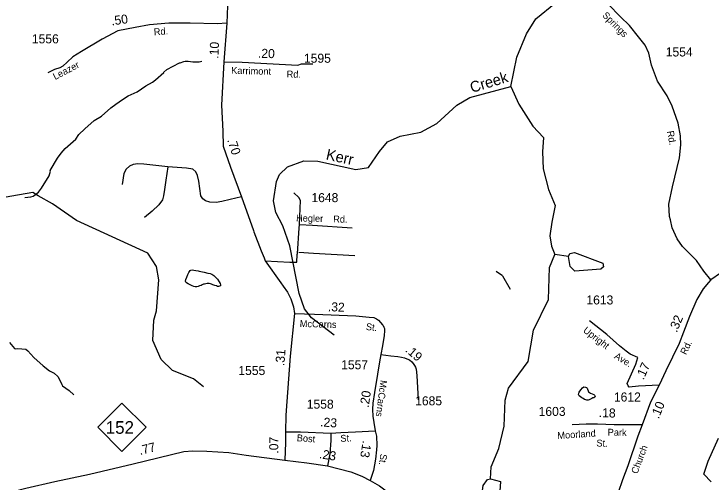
# Model space of a CAD drawing. Extents: x 1473865 to 1648260, y 639067 to 773536.
# Drawn here: x 1492117 to 1501744, y 669090 to 675561 of the extents above; entities that cross this region are included whole.
import ezdxf

# ---------------------------------------------------------------- set-up
doc = ezdxf.new("R2010")
doc.units = 0
for name, color, linetype in [('Exist Hydrographic Creek Single Shore', 7, 'Continuous'), ('Exist Hydrographic Creek Single Shore Label', 7, 'Continuous'), ('Exist Hydrographic Misc Water Feature', 7, 'Continuous'), ('Exist Hydrographic Pond Under 1500 Sq Ft', 7, 'Continuous'), ('Exist Road Non-System Type 51', 7, 'Continuous'), ('Exist Road Non-System Type 51 Label', 7, 'Continuous'), ('Exist Road Primary NC Attributed', 7, 'Continuous'), ('Exist Road Primary NC Service Mileage Hundredths English Label', 7, 'Continuous'), ('Exist Road Primary NC Shield CELL', 7, 'Continuous'), ('Exist Road Primary NC Shield Number Label', 7, 'Continuous'), ('Exist Road Secondary Mileage Hundredths English Label', 7, 'Continuous'), ('Exist Road Secondary Type 51 Attributed', 7, 'Continuous'), ('Exist Road Secondary Type 51 Label', 7, 'Continuous'), ('Exist Road Secondary Type 51 Number Label', 7, 'Continuous')]:
    doc.layers.add(name, color=color, linetype=linetype)

msp = doc.modelspace()

# ---------------------------------------------------------------- linework, layer by layer
at = {"layer": 'Exist Hydrographic Creek Single Shore'}
for points in [[(1498978.2, 674557.6), (1499063.8, 674962.2), (1499194.8, 675284.5), (1499322.9, 675492), (1499595.3, 675714.7), (1499918, 675942.2), (1500025.6, 676060.6), (1500124.3, 676211.6), (1500457.2, 676388.5), (1501116, 676996.4), (1501621.8, 677329.8), (1501802.9, 677435.4), (1501929.9, 677779.9)], [(1496539.8, 671120), (1496226.8, 671359.4), (1496128.8, 671486.1), (1496056.8, 671694.4), (1495926.8, 672356.8), (1495831.8, 672631.1), (1495734.8, 672816.9), (1495703.8, 672978.3), (1495741.8, 673243.5), (1495784.8, 673341.1), (1495895.8, 673447.2), (1496121.8, 673528), (1496313.8, 673524.1), (1496836.8, 673408.5), (1497011.9, 673437.8), (1497165.8, 673661.2), (1497276.8, 673793.6), (1497452.8, 673872.1), (1497737.8, 673925.4), (1497955.8, 674045.7), (1498235.8, 674299.4), (1498412.9, 674407.5), (1498978.2, 674557.6)], [(1494734.7, 670408), (1494594.8, 670519.1), (1494304.8, 670633.3), (1494148.7, 670784.2), (1494036.8, 671045.8), (1494049.8, 671327.8), (1494085.8, 671455.1), (1494117.7, 671887.8), (1494087.8, 672068.9), (1493965.8, 672255.2), (1492981.8, 672705), (1492651.7, 672938.2), (1492453.7, 673047.2), (1492379.7, 673091.4), (1491793.8, 672991.5)], [(1501747.1, 669093.1), (1501643.2, 669198.8), (1501706.6, 669380.6), (1501846.2, 669698.1)]]:
    msp.add_lwpolyline(points, dxfattribs=at)
at = {"layer": 'Exist Hydrographic Misc Water Feature'}
msp.add_line((1499775.9, 672206.9), (1499584.8, 672237.1), dxfattribs=at)
for points in [[(1492268.3, 673023.1), (1492352.6, 673032.4), (1492384.7, 673043.7), (1492417, 673063.1), (1492455.7, 673098.4), (1492498.8, 673153.5), (1492601.8, 673323.5), (1492620.3, 673387.1), (1492619, 673395.1), (1492718.1, 673565.1), (1492769.4, 673636.1), (1492826.5, 673699), (1492972.8, 673829.9), (1493014.1, 673895.4), (1493095.5, 673973.8), (1493223.4, 674087.3), (1493324.5, 674149.4), (1493456.6, 674260.8), (1493525.5, 674313.5), (1493614.5, 674375.8), (1493695.5, 674430.2), (1493818.6, 674485.9), (1493940, 674565.5), (1494032.9, 674617.8), (1494073.5, 674649), (1494187.3, 674750.7), (1494189.4, 674756.7), (1494228, 674792), (1494403.6, 674882.6), (1494411.7, 674886.4), (1494464, 674903.5), (1494482, 674907.1), (1494522, 674906.4), (1494585.9, 674897.1), (1494633.8, 674896.3), (1494673.8, 674899.5), (1494712, 674906.8)], [(1498978.2, 674557.6), (1499090.4, 674312.4), (1499284.3, 674011.1), (1499432.3, 673852.8), (1499417, 673653.6), (1499427.2, 673418.7), (1499498.6, 673132.7), (1499590.5, 672913.1), (1499544.5, 672683.2), (1499519, 672494.3), (1499539.4, 672351.3), (1499584.8, 672237.1)], [(1498697.8, 669133.2), (1498708.8, 669300.5), (1498813.7, 669554.3), (1498885.8, 669861.5), (1498899.8, 670222.2), (1498944.8, 670388.7), (1499217.8, 670757.4), (1499291.8, 671189.2), (1499498.8, 671611.8), (1499514.8, 672054.6), (1499584.8, 672237.1)], [(1494675.7, 672006.5), (1494746.5, 671990.5), (1494794, 671979.2), (1494825.9, 671971.3), (1494851, 671962.9), (1494877.9, 671945.5), (1494898, 671927.5), (1494928.1, 671896.7), (1494952.1, 671858.8), (1494964.9, 671836.8), (1494969.9, 671818.6), (1494967.9, 671804.8), (1494957.4, 671796.6), (1494943, 671794.5), (1494929.7, 671795.4), (1494912.9, 671801.2), (1494891.9, 671808.8), (1494864.3, 671817.9), (1494847, 671823.7), (1494830.2, 671828.8), (1494812.2, 671832.8), (1494785.6, 671832.8), (1494765.7, 671831.5), (1494749.3, 671827.6), (1494732.9, 671823.7), (1494717.7, 671818), (1494700.6, 671808.7), (1494680, 671801.9), (1494659.9, 671793.9), (1494641.7, 671789.4), (1494620.5, 671788.1), (1494600.7, 671792.1), (1494578, 671801.7), (1494550.5, 671814.9), (1494521.2, 671830), (1494498.6, 671845.6), (1494489.2, 671855.4), (1494487, 671868.2), (1494492.3, 671890.4), (1494503.9, 671924.5), (1494518.4, 671957.4), (1494531, 671986.6), (1494543.4, 672002.7), (1494552.2, 672012.7), (1494561.9, 672019.7), (1494583.1, 672021.7), (1494601.2, 672020.1), (1494627, 672014.8), (1494660.1, 672009.8), (1494675.7, 672006.5)], [(1492054.7, 671021.6), (1492122.8, 670938), (1492144.4, 670932.9), (1492171, 670934.5), (1492281.2, 670928.3), (1492310.1, 670906.5), (1492392.4, 670813), (1492522.3, 670698.6), (1492609.1, 670629), (1492672.4, 670595.9), (1492723.6, 670550.9), (1492743.1, 670518.6), (1492777.6, 670438), (1492789.3, 670421.8), (1492880.1, 670356.1), (1492943, 670295)], [(1499960.7, 670255.6), (1499924, 670282.1), (1499915.4, 670300.7), (1499916.8, 670317.4), (1499924.5, 670332.5), (1499947.2, 670364), (1499966.7, 670391.4), (1499985.3, 670406.3), (1500011.6, 670404.2), (1500023.5, 670396), (1500032.8, 670386.9), (1500039.9, 670372.6), (1500045.1, 670349.9), (1500051.7, 670339.2), (1500064.6, 670326.9), (1500077.1, 670318.7), (1500102.1, 670311.9), (1500125.1, 670301.4), (1500135.3, 670290.2), (1500139.4, 670283.8), (1500143.9, 670274.2), (1500142.2, 670266.9), (1500134.2, 670261.8), (1500123.6, 670256.8), (1500110.9, 670252.4), (1500096, 670244.8), (1500081.2, 670236.7), (1500070, 670230.2), (1500061, 670225.1), (1500045.1, 670221.8), (1500030.4, 670222.6), (1500015.8, 670225.6), (1499998.1, 670233.2), (1499976.3, 670244.8), (1499960.7, 670255.6)]]:
    msp.add_lwpolyline(points, dxfattribs=at)
at = {"layer": 'Exist Hydrographic Pond Under 1500 Sq Ft'}
for points in [[(1499775.9, 672206.9), (1499792.9, 672249.2), (1499859.8, 672264.3), (1500249.8, 672115.3), (1500256.8, 672065.9), (1500222.9, 672033.8), (1499863.8, 672004.9), (1499798.8, 672071.9), (1499775.9, 672206.9)], [(1498697.8, 669133.2), (1498838.8, 669097.6), (1498828.8, 668963.2), (1498776.8, 668865.7), (1498806.8, 668664.9), (1498763.8, 668613.3), (1498714.8, 668630.7), (1498566.8, 668794.5), (1498596.8, 669043.4), (1498655.8, 669124.3), (1498697.8, 669133.2)]]:
    msp.add_lwpolyline(points, dxfattribs=at)
at = {"layer": 'Exist Road Non-System Type 51'}
for p, q in [((1496088.3, 674872.8), (1496244, 674868.6)), ((1496050.3, 672267.4), (1496255.3, 672253)), ((1496255.3, 672253), (1496824.6, 672220.6))]:
    msp.add_line(p, q, dxfattribs=at)
for points in [[(1494244, 673449.2), (1493912, 673484.9), (1493826.4, 673489.6), (1493762.3, 673480.1), (1493712.4, 673456.3), (1493667.2, 673415.9), (1493636.3, 673356.5), (1493610.2, 673204.3)], [(1494244, 673449.2), (1494215.4, 673261.4), (1494198.8, 673135.3), (1494184.5, 673045), (1494167.9, 672992.6), (1494118, 672921.3), (1494025.3, 672833.3), (1493918.4, 672747.7)], [(1495258.7, 673033.1), (1495101.8, 672997.4), (1494987.8, 672966.5), (1494911.7, 672954.6), (1494823.8, 672959.3), (1494764.4, 672978.4), (1494726.4, 673006.9), (1494697.8, 673045), (1494671.7, 673247.1), (1494652.7, 673328), (1494631.3, 673377.9), (1494588.5, 673413.6), (1494500.6, 673430.2), (1494244, 673449.2)], [(1496060.2, 672648.7), (1496240.6, 672642.7), (1496788.1, 672602.1)], [(1498862.8, 671939.3), (1498775.8, 672000.1)], [(1498862.8, 671939.3), (1498972.2, 671756.8)], [(1496495.2, 669764.3), (1496491.6, 669664.5), (1496478.6, 669478.7), (1496446.6, 669315.7)]]:
    msp.add_lwpolyline(points, dxfattribs=at)
at = {"layer": 'Exist Road Primary NC Attributed'}
for points in [[(1491867, 668915.8), (1491967.2, 668932.9), (1492099.8, 668959.5), (1492280.7, 669005.3), (1492681, 669099.5), (1493162.4, 669197.8), (1493765.1, 669342.7), (1494461.3, 669512.2), (1494589.4, 669520), (1494779.4, 669516.9), (1495083, 669499.8), (1495326.4, 669460.3), (1495856.6, 669393.1)], [(1495856.6, 669393.1), (1496160.5, 669358.5), (1496446.6, 669315.7), (1496768.9, 669231.8), (1496920, 669171.3), (1497036.8, 669110.6)], [(1497036.8, 669110.6), (1497163.9, 669036.7), (1497310.7, 668926.9), (1497671.4, 668602.9), (1498296.6, 668014.5), (1498438.5, 667886), (1498567.1, 667784.7), (1498727, 667688.3), (1498911.4, 667602.2), (1499048.6, 667555.3), (1499204.4, 667510.1), (1499301.9, 667477.7), (1499441.7, 667465.3), (1499553.5, 667461.5), (1499666.6, 667448.6), (1499834.7, 667456.8), (1499992.5, 667477.3), (1500200.8, 667533)]]:
    msp.add_lwpolyline(points, dxfattribs=at)
at = {"layer": 'Exist Road Primary NC Shield CELL'}
msp.add_lwpolyline([(1493275.7, 669847.3), (1493608.7, 670180.3), (1493941.7, 669847.3), (1493608.7, 669514.3)], close=True, dxfattribs=at)
at = {"layer": 'Exist Road Secondary Type 51 Attributed'}
msp.add_line((1495059.4, 675432.3), (1495014.5, 674897.5), dxfattribs=at)
for points in [[(1496167, 678872.3), (1495961.9, 677933.4), (1495898.3, 677718.4), (1495838.4, 677520), (1495753.5, 677292.9), (1495629.2, 677150.9), (1495452.4, 676975.8), (1495370.7, 676875.2), (1495301.3, 676776.3), (1495224.8, 676637.6), (1495133.2, 676455.6), (1495091.3, 676214.3), (1495073, 675927.9), (1495068.3, 675671.6), (1495059.4, 675432.3)], [(1501741.4, 671885.6), (1501642.8, 672007), (1501541.5, 672152.6), (1501351, 672344.2), (1501276.8, 672452.5), (1501209.2, 672603.5), (1501185.6, 672715.6), (1501171.2, 672760.9), (1501163, 672929.5), (1501212.7, 673169.4), (1501307.3, 673570.4), (1501325.1, 673751.8), (1501322.1, 673876.5), (1501288.8, 674053.1), (1501208, 674285.3), (1501138.1, 674426.3), (1501006.7, 674630.8), (1500922.4, 674852.9), (1500884, 675017.9), (1500833.8, 675128.8), (1500742, 675246.3), (1500616.2, 675399), (1500492.7, 675522.5), (1500323.6, 675693.4)], [(1495059.4, 675432.3), (1494925.2, 675424.6), (1494552.3, 675434.1), (1494257.2, 675434.1), (1493989.8, 675411), (1493791.5, 675374.1), (1493551.7, 675327.9), (1493335, 675212.6), (1493051.2, 675041.6), (1492932, 674965.8), (1492850.9, 674895), (1492794, 674839.9), (1492751.5, 674814.7), (1492679.2, 674792), (1492610.7, 674758.9), (1492585.4, 674744.5)], [(1495014.5, 674897.5), (1494985.8, 674298.9), (1495003.1, 673941.3), (1495008.8, 673733.5), (1495110.2, 673442.8), (1495258.7, 673033.1), (1495423.5, 672567.6), (1495429, 672548.8), (1495530.2, 672284.4), (1495570.8, 672187.4), (1495587.2, 672148.4)], [(1495014.5, 674897.5), (1495268.7, 674894.8), (1496036.1, 674850.3), (1496088.3, 674872.8)], [(1495587.2, 672148.4), (1495929.4, 672127.9), (1496023.7, 672127.9), (1496029.4, 672234), (1496031.4, 672247.3), (1496056.3, 672597.8), (1496060.2, 672648.7), (1496074.4, 672981.9), (1496053, 673022.1), (1495981.4, 673089.8)], [(1495587.2, 672148.4), (1495801.8, 671844.2), (1495834.6, 671797.1), (1495894, 671713), (1495939.1, 671620.7), (1495978, 671514), (1495992.4, 671421.7)], [(1502006, 672070.8), (1501741.4, 671885.6)], [(1501741.4, 671885.6), (1501707.7, 671847.6), (1501633.7, 671759.2), (1501547.4, 671615.2), (1501446.7, 671378.7), (1501364.8, 671161.8), (1501304.2, 671003.8), (1501120.7, 670629.5), (1501029.9, 670430.5)], [(1495992.4, 671421.7), (1495932.9, 670828.5), (1495871.5, 670016.1), (1495865.4, 669784.3)], [(1495992.4, 671421.7), (1496266.3, 671411.7), (1496838, 671387.1), (1497022.9, 671370.7), (1497089.2, 671366.5), (1497123.5, 671348.4), (1497150.5, 671327.5), (1497181.6, 671294), (1497207.2, 671262.9), (1497214.6, 671253.3), (1497227.2, 671231.8), (1497233.1, 671214.1), (1497236, 671182.4), (1497229.4, 671116.6), (1497205.2, 670972.6), (1497183.1, 670852)], [(1500734.7, 670814), (1500627.7, 670859.7), (1500571.4, 670898), (1500479, 670974.7), (1500303.2, 671130.2), (1500067.7, 671316.8)], [(1497183.1, 670852), (1497165, 670753.5), (1497138.2, 670582.9), (1497096.4, 670330.4), (1497075.1, 670182.7), (1497069.8, 670092), (1497075.3, 670001.6), (1497085.7, 669913.5), (1497105.6, 669798.2)], [(1497183.1, 670852), (1497324.2, 670835.4), (1497420, 670824.3), (1497469.9, 670817.4), (1497508.8, 670807.7), (1497543.5, 670793.8), (1497578.2, 670778.5), (1497610.1, 670750.8), (1497629.6, 670727.2), (1497650.4, 670703.6), (1497662.9, 670678.7), (1497672.6, 670652.3), (1497679.6, 670562.1), (1497699, 670225)], [(1501029.9, 670430.5), (1500743.4, 670413.8), (1500614.8, 670401.7), (1500598.3, 670420.2), (1500586, 670453.1), (1500703.2, 670719.3), (1500734.7, 670814)], [(1501029.9, 670430.5), (1500908.6, 670192.9), (1500794.8, 669882.8)], [(1500794.8, 669882.8), (1500685.8, 669880.5), (1500405.2, 669882.8), (1500176.9, 669890.8), (1500019.7, 669889.1), (1499827.8, 669880.5)], [(1500794.8, 669882.8), (1500734.5, 669725), (1500593.6, 669316.3), (1500522.4, 669119.4), (1500463.5, 668946.5), (1500231.8, 668342.2), (1500194, 668162.2), (1500183.6, 668095.7), (1500175.3, 668000.1), (1500175.3, 667898.2), (1500179.4, 667748.6), (1500200.8, 667533)], [(1495865.4, 669784.3), (1495866.3, 669636.3), (1495856.6, 669393.1)], [(1495865.4, 669784.3), (1496074.4, 669786.4), (1496495.2, 669764.3), (1496629.3, 669774.2), (1496833.6, 669782.7), (1497105.6, 669798.2)], [(1497105.6, 669798.2), (1497124.6, 669726), (1497128.9, 669596.1), (1497124.8, 669534.6), (1497108.4, 669405.4), (1497082.7, 669248.6), (1497036.8, 669110.6)]]:
    msp.add_lwpolyline(points, dxfattribs=at)

# ---------------------------------------------------------------- texts
at = {"layer": 'Exist Hydrographic Creek Single Shore Label'}
for s, rotation, p in [('Creek', 16.98461, (1498442, 674467.8)), ('Kerr', 347.53304, (1496417.8, 673551.5))]:
    msp.add_text(s, height=150, rotation=rotation, dxfattribs=at).set_placement(p)
at = {"layer": 'Exist Road Non-System Type 51 Label'}
for s, rotation, p in [('Hegler', 358.75214, (1496013, 672693.1)), ('Rd.', 358.86744, (1496525.7, 672678.7))]:
    msp.add_text(s, height=95, rotation=rotation, dxfattribs=at).set_placement(p)
at = {"layer": 'Exist Road Primary NC Service Mileage Hundredths English Label'}
for s, rotation, p in [('.77', 14.02051, (1493858.9, 669463.7)), ('.23', 351.09806, (1496326.5, 669420.9))]:
    msp.add_text(s, height=125, rotation=rotation, dxfattribs=at).set_placement(p)
at = {"layer": 'Exist Road Primary NC Shield Number Label'}
msp.add_text('152', height=175, dxfattribs=at).set_placement((1493384.8, 669757.6))
at = {"layer": 'Exist Road Secondary Mileage Hundredths English Label'}
for s, rotation, p in [('.50', 8.14064, (1493468.4, 675401)), ('.10', 87.13969, (1494939.1, 674939.4)), ('.20', 358.45697, (1495485.7, 674955.1)), ('.70', 288.61343, (1495060.2, 673818.8)), ('.32', 357.53528, (1496450.6, 671453)), ('.32', 66.96471, (1501270.5, 671150)), ('.31', 85.76738, (1495851, 670690.9)), ('.19', 319.00721, (1497512.8, 670900.6)), ('.17', 65.59525, (1500810.8, 670494.5)), ('.20', 81.78308, (1497015.4, 670114.2)), ('.10', 67.68569, (1501020.9, 669956.6)), ('.18', 358.0032, (1500192.4, 669989.1)), ('.23', 355.77922, (1496342.6, 669860.6)), ('.07', 89.75337, (1495767.3, 669483.5)), ('.13', 260.59839, (1496935.9, 669668.4))]:
    msp.add_text(s, height=125, rotation=rotation, dxfattribs=at).set_placement(p)
at = {"layer": 'Exist Road Secondary Type 51 Label'}
for s, rotation, p in [('Springs', 315.0038, (1500235.1, 675533.5)), ('Rd.', 4.51807, (1494052.5, 675263.6)), ('Leazer', 27.59666, (1492686.4, 674646.2)), ('Karrimont', 358.45697, (1495116.2, 674733.3)), ('Rd.', 358.45697, (1495882.3, 674682.6)), ('Rd.', 280.66644, (1501134.6, 673936.8)), ('McCarns', 358.26846, (1496063, 671234.8)), ('St.', 353.12443, (1496973.4, 671194)), ('Upright', 322.70773, (1499969, 671169.5)), ('Rd.', 63.89096, (1501398.2, 670842)), ('Ave.', 328.59438, (1500398.8, 670807.3)), ('McCarns', 262.87876, (1497177.2, 670503.8)), ('Bost', 355.77926, (1496020.9, 669656.2)), ('St.', 2.37928, (1496627.3, 669645.9)), ('Moorland', 3.84047, (1499625.5, 669684.4)), ('Park', 359.10003, (1500316, 669732.4)), ('St.', 357.12642, (1500159.2, 669584)), ('Church', 69.14533, (1500725.6, 669195.2)), ('St.', 261.51009, (1497178.7, 669485.1))]:
    msp.add_text(s, height=95, rotation=rotation, dxfattribs=at).set_placement(p)
at = {"layer": 'Exist Road Secondary Type 51 Number Label'}
for s, p in [('1556', (1492365, 675153.7)), ('1554', (1501118.6, 674972.7)), ('1595', (1496122.3, 674886)), ('1648', (1496225.4, 672959.2)), ('1613', (1500022.5, 671545)), ('1557', (1496635.8, 670649.5)), ('1555', (1495216.4, 670569.6)), ('1612', (1500402.8, 670203.9)), ('1558', (1496161.1, 670104.8)), ('1685', (1497657.9, 670150.9)), ('1603', (1499363, 670004.3))]:
    msp.add_text(s, height=125, dxfattribs=at).set_placement(p)

doc.saveas('drawing.dxf')
